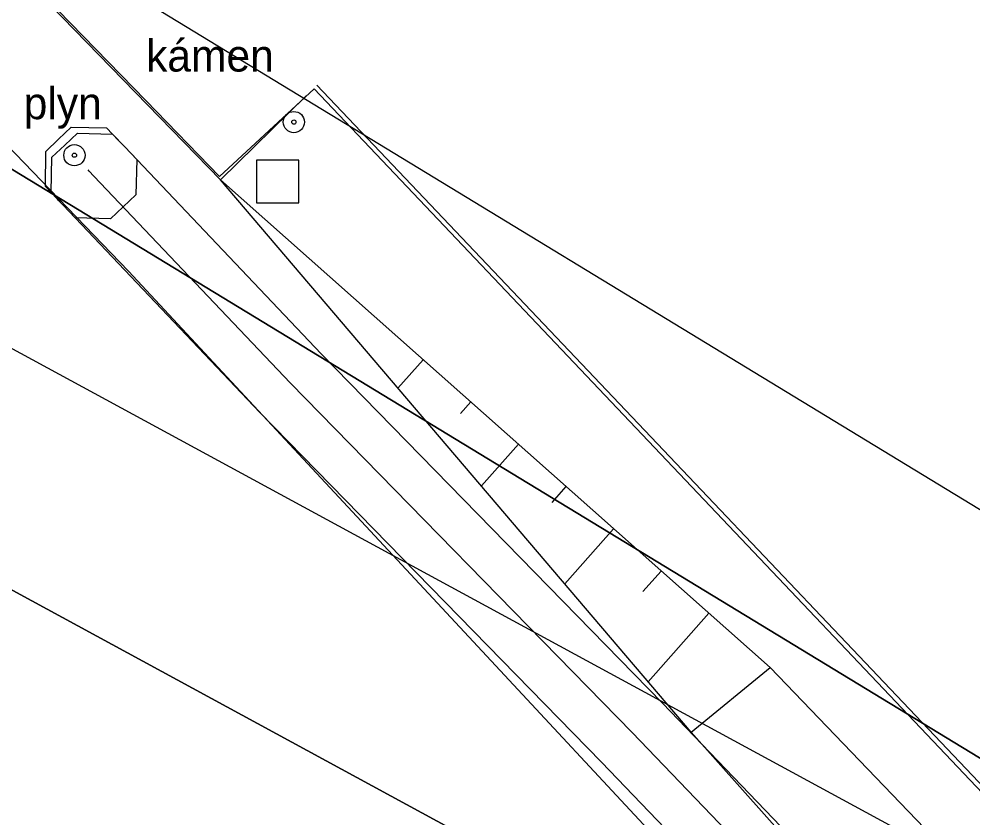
# Model space of a CAD drawing. Extents: x -555887 to -552101, y -1100251 to -1096546.
# Drawn here: x -554124.57 to -554102.1, y -1097444.85 to -1097426.03 of the extents above; entities that cross this region are included whole.
import ezdxf

# ---------------------------------------------------------------- set-up
doc = ezdxf.new("R2010")
doc.units = 0
for name, color, linetype in [('07_OCH_P A POPISY TI', 7, 'Continuous'), ('07_PLYNOVOD', 7, 'Continuous'), ('ROZHLED_ram_legenda_1', 7, 'Continuous'), ('ROZHLED_ram_legenda_2', 7, 'Continuous'), ('ZSST', 7, 'Continuous'), ('zájem', 7, 'Continuous')]:
    doc.layers.add(name, color=color, linetype=linetype)

msp = doc.modelspace()

# ---------------------------------------------------------------- linework, layer by layer
at = {"layer": '07_OCH_P A POPISY TI'}
msp.add_lwpolyline([(-554123.25, -1097430.719), (-554123.535, -1097430.418), (-554123.644, -1097430.304), (-554123.668, -1097430.279), (-554123.955, -1097429.981), (-554123.94, -1097429.152), (-554123.642, -1097428.865), (-554123.344, -1097428.578), (-554122.515, -1097428.593), (-554122.228, -1097428.891), (-554122.198, -1097428.922), (-554122.085, -1097429.042), (-554121.8, -1097429.342), (-554121.821, -1097430.17), (-554122.122, -1097430.455), (-554122.422, -1097430.74)], close=True, dxfattribs=at)
msp.add_lwpolyline([(-554104.863, -1097449.772), (-554110.848, -1097443.536), (-554118.9, -1097435.304), (-554123.535, -1097430.418), (-554123.82, -1097430.118), (-554123.799, -1097429.29), (-554123.498, -1097429.005), (-554123.198, -1097428.72), (-554122.37, -1097428.741), (-554122.085, -1097429.042), (-554117.46, -1097433.916), (-554109.412, -1097442.144), (-554103.457, -1097448.348)], dxfattribs=at)
at = {"layer": '07_PLYNOVOD'}
for points in [[(-554122.81, -1097429.73), (-554122.921, -1097429.613), (-554122.948, -1097429.585)], [(-554046.95, -1097553.419), (-554049.729, -1097553.766), (-554058.064, -1097554.805), (-554060.247, -1097555.077), (-554060.82, -1097550.63), (-554062.44, -1097539.8), (-554064.32, -1097526.09), (-554066.31, -1097512.62), (-554068.155, -1097500), (-554068.29, -1097499.08), (-554070.3, -1097486.55), (-554071.63, -1097484.37), (-554079.83, -1097474.11), (-554081.61, -1097471.71), (-554083.52, -1097469.24), (-554085.53, -1097466.89), (-554090.43, -1097461.94), (-554099.66, -1097453.27), (-554104.16, -1097449.06), (-554110.13, -1097442.84), (-554118.18, -1097434.61), (-554122.81, -1097429.73)]]:
    msp.add_lwpolyline(points, dxfattribs=at)
at = {"layer": 'ROZHLED_ram_legenda_1'}
msp.add_lwpolyline([(-554022.385, -1097495.033), (-554206.959, -1097394.87), (-554065.3, -1097133.83), (-553880.726, -1097233.993)], close=True, dxfattribs=at)
msp.add_lwpolyline([(-554022.385, -1097495.033), (-554206.959, -1097394.87), (-554065.3, -1097133.83), (-553880.726, -1097233.993)], close=True, dxfattribs=at)
for points in [[(-553880.726, -1097233.993), (-554065.3, -1097133.83), (-554206.959, -1097394.87), (-554022.385, -1097495.033), (-553880.726, -1097233.993)], [(-554200.18, -1097392.86), (-554063.29, -1097140.609), (-553887.506, -1097236.003), (-554024.395, -1097488.253), (-554200.18, -1097392.86)], [(-554200.18, -1097392.86), (-554063.29, -1097140.609), (-553887.506, -1097236.003), (-554024.395, -1097488.253), (-554200.18, -1097392.86)]]:
    msp.add_lwpolyline(points, dxfattribs=at)
at = {"layer": 'ROZHLED_ram_legenda_2'}
msp.add_lwpolyline([(-553994.764, -1097161.002), (-553815.355, -1097270.146), (-553969.717, -1097523.882), (-554149.126, -1097414.737)], close=True, dxfattribs=at)
msp.add_lwpolyline([(-553994.764, -1097161.002), (-553815.355, -1097270.146), (-553969.717, -1097523.882), (-554149.126, -1097414.737)], close=True, dxfattribs=at)
for points in [[(-554149.126, -1097414.737), (-553969.717, -1097523.882), (-553815.355, -1097270.146), (-553994.764, -1097161.002), (-554149.126, -1097414.737)], [(-553822.226, -1097271.819), (-553971.39, -1097517.011), (-554142.255, -1097413.064), (-553993.091, -1097167.872), (-553822.226, -1097271.819)], [(-553822.226, -1097271.819), (-553971.39, -1097517.011), (-554142.255, -1097413.064), (-553993.091, -1097167.872), (-553822.226, -1097271.819)]]:
    msp.add_lwpolyline(points, dxfattribs=at)
at = {"layer": 'ZSST'}
for p, q in [((-554117.81, -1097427.84), (-554117.81, -1097427.84)), ((-554106.88, -1097441.31), (-554119.83, -1097429.82)), ((-554108.74, -1097442.83), (-554119.83, -1097429.82)), ((-554115.054, -1097434.058), (-554115.648, -1097434.727)), ((-554113.932, -1097435.053), (-554114.176, -1097435.328)), ((-554112.81, -1097436.049), (-554113.682, -1097437.032)), ((-554111.688, -1097437.044), (-554112.025, -1097437.424)), ((-554110.566, -1097438.04), (-554111.717, -1097439.337)), ((-554109.444, -1097439.035), (-554109.874, -1097439.52)), ((-554108.322, -1097440.031), (-554109.752, -1097441.643))]:
    msp.add_line(p, q, dxfattribs=at)
for points in [[(-554117.81, -1097427.84), (-554119.83, -1097429.82), (-554140.19, -1097408.9), (-554161.14, -1097387.36), (-554175.74, -1097372.24), (-554190.38, -1097357.31), (-554200.95, -1097346.43), (-554215.61, -1097331.39), (-554245.44, -1097300.74)], [(-554072.33, -1097496.83), (-554076.54, -1097485.59), (-554080.65, -1097478.08), (-554088.28, -1097468.5), (-554101, -1097454.52), (-554122, -1097431.97), (-554141.67, -1097411.55), (-554163.48, -1097389.15), (-554191.76, -1097360.44), (-554202.09, -1097349.96), (-554204.87, -1097352.16)], [(-554066.77, -1097558.59), (-554066.34, -1097550.37), (-554065.65, -1097543.12), (-554072.33, -1097496.83), (-554074.89, -1097480.36), (-554075.27, -1097476.23), (-554074.62, -1097472.74), (-554083.19, -1097463.71), (-554096.17, -1097450.1), (-554117.56, -1097427.59)]]:
    msp.add_lwpolyline(points, dxfattribs=at)
for points in [[(-554118.98, -1097430.36), (-554117.98, -1097430.36), (-554117.98, -1097429.36), (-554118.98, -1097429.36)], [(-554097.3, -1097451.27), (-554085.87, -1097466.48), (-554099.44, -1097453.27), (-554108.74, -1097442.83), (-554106.88, -1097441.31)]]:
    msp.add_lwpolyline(points, close=True, dxfattribs=at)
for centre, radius in [((-554118.1, -1097428.46), 0.25), ((-554118.1, -1097428.46), 0.05), ((-554123.27, -1097429.24), 0.25), ((-554123.27, -1097429.24), 0.05)]:
    msp.add_circle(centre, radius, dxfattribs=at)
at = {"layer": 'zájem'}
for points in [[(-554209.05, -1097338.04), (-554121.59, -1097427.95), (-554119.85, -1097429.74), (-554117.62, -1097427.68), (-554074.61, -1097473), (-554067.74, -1097480.24), (-554074.25, -1097435.16), (-554074.7, -1097411.2), (-554072.86, -1097396.87), (-554069.61, -1097384.37), (-554062.54, -1097368.79), (-554059.66, -1097363.67), (-554044.87, -1097337.64), (-554055.91, -1097333.12), (-554068.1, -1097310.12), (-554076.3, -1097297.37), (-554083.64, -1097283.44), (-554094.93, -1097256.14), (-554100.02, -1097244.94), (-554114.01, -1097204.34), (-554130.46, -1097180.06), (-554159.17, -1097101.34)], [(-554159.17, -1097101.34), (-554130.46, -1097180.06), (-554114.01, -1097204.34), (-554100.02, -1097244.94), (-554094.93, -1097256.14), (-554083.64, -1097283.44), (-554076.3, -1097297.37), (-554068.1, -1097310.12), (-554055.91, -1097333.12), (-554044.87, -1097337.64), (-554059.66, -1097363.67), (-554062.54, -1097368.79), (-554069.61, -1097384.37), (-554072.86, -1097396.87), (-554074.7, -1097411.2), (-554074.25, -1097435.16), (-554067.74, -1097480.24), (-554074.61, -1097473), (-554117.62, -1097427.68), (-554119.85, -1097429.74), (-554121.59, -1097427.95), (-554209.05, -1097338.04)]]:
    msp.add_lwpolyline(points, dxfattribs=at)

# ---------------------------------------------------------------- texts
at = {"layer": 'ZSST'}
for s, p in [('kámen', (-554121.583, -1097427.269)), ('plyn', (-554124.466, -1097428.392))]:
    msp.add_text(s, height=0.75, dxfattribs=at).set_placement(p)

doc.saveas('drawing.dxf')
